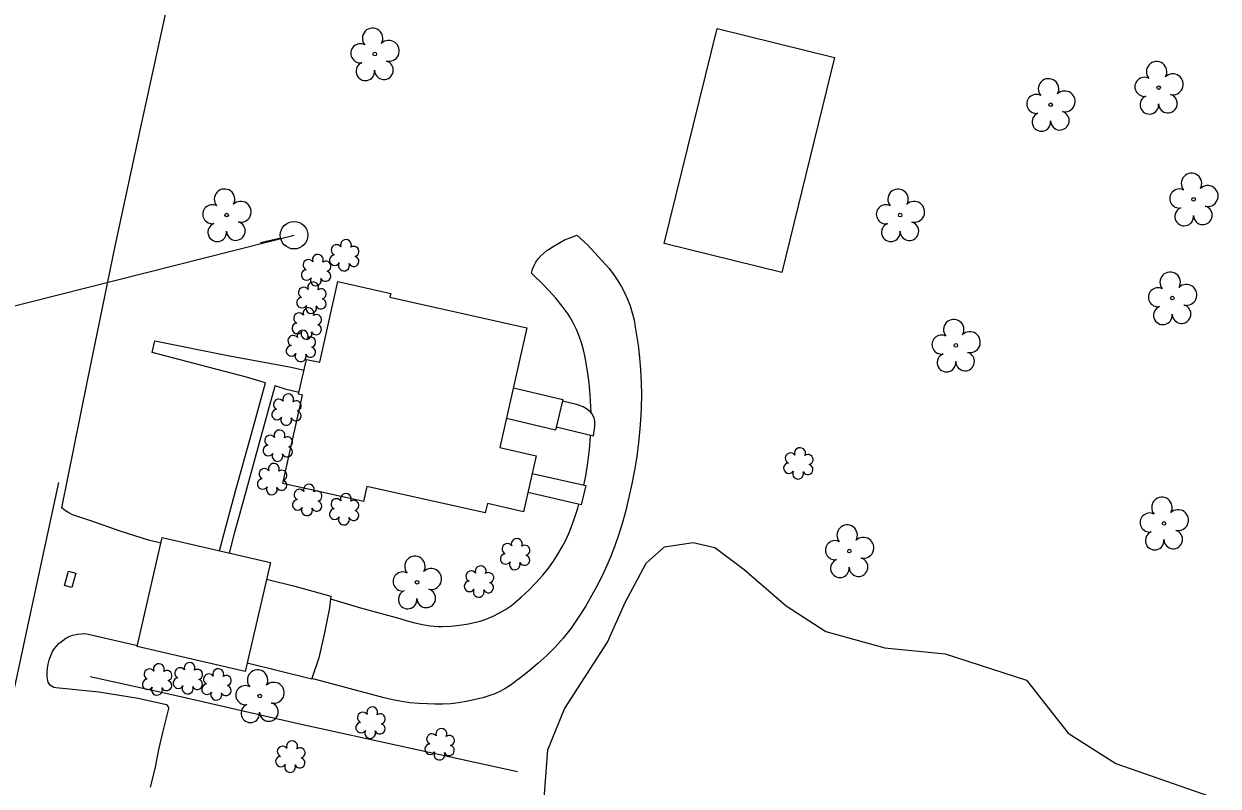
# Model space of a CAD drawing. Extents: x 1611576 to 1617186, y 899279 to 905462.
# Drawn here: x 1616512.4 to 1616729.2, y 901014.9 to 901153.2 of the extents above; entities that cross this region are included whole.
import ezdxf

# ---------------------------------------------------------------- set-up
doc = ezdxf.new("R2010")
doc.units = 0
for name, color, linetype in [('Default', 7, 'Continuous'), ('Exist Building', 7, 'Continuous'), ('Exist Building Metal Canopy', 7, 'Continuous'), ('Exist Other Culture Area Outline', 7, 'Continuous'), ('Exist Other Culture Fence Line', 7, 'Continuous'), ('Exist Roads EOP', 7, 'Continuous'), ('Exist Roads EOP Other', 7, 'Continuous'), ('Exist Roads EOT', 7, 'Continuous'), ('Exist Roads Soil', 7, 'Continuous'), ('Exist Structure Minor Drop Inlet', 7, 'Continuous'), ('Exist Vegetation Shrub CELL', 7, 'Continuous'), ('Exist Vegetation Tree CELL', 7, 'Continuous'), ('Exist Vegetation Woods Line', 7, 'Continuous'), ('Prop OH Pow Lines', 7, 'Continuous')]:
    doc.layers.add(name, color=color, linetype=linetype)

msp = doc.modelspace()

# ---------------------------------------------------------------- linework, layer by layer
at = {"layer": 'Default'}
msp.add_line((1616559.04, 901114.34), (1616555.38, 901113.51), dxfattribs=at)
msp.add_circle((1616561.47, 901114.9), 2.5, dxfattribs=at)
at = {"layer": 'Exist Building'}
for points in [[(1616628.68, 901113.39), (1616638.27, 901152.39), (1616659.6, 901147.15), (1616650.01, 901108.15)], [(1616603.72, 901098.1), (1616598.85, 901076.36), (1616605.42, 901074.89), (1616603.14, 901064.73), (1616596.57, 901066.21), (1616596.19, 901064.49), (1616574.67, 901069.31), (1616574.06, 901066.58), (1616559.42, 901069.86), (1616563.02, 901085.9), (1616562.3, 901086.06), (1616563.71, 901092.37), (1616566.12, 901091.83), (1616569.41, 901106.5), (1616579.03, 901104.35), (1616578.87, 901103.67)]]:
    msp.add_lwpolyline(points, close=True, dxfattribs=at)
at = {"layer": 'Exist Building Metal Canopy'}
msp.add_lwpolyline([(1616537.54, 901060.03), (1616557.18, 901055.5), (1616552.62, 901035.75), (1616532.98, 901040.28)], close=True, dxfattribs=at)
at = {"layer": 'Exist Other Culture Area Outline'}
for points in [[(1616556.26, 901088.08), (1616552.83, 901089.13), (1616544.7, 901091.24), (1616535.73, 901093.64), (1616536.2, 901095.73), (1616549.45, 901093.07), (1616560.94, 901090.97), (1616563.28, 901090.43)], [(1616547.93, 901057.63), (1616548.95, 901061.47), (1616550.91, 901068.69), (1616553.74, 901078.87), (1616556.26, 901088.08)], [(1616549.74, 901057.22), (1616550.74, 901060.99), (1616552.7, 901068.2), (1616555.52, 901078.38), (1616558.03, 901087.54)], [(1616562.37, 901086.37), (1616560.02, 901086.92), (1616558.03, 901087.54)], [(1616601.28, 901087.19), (1616610.24, 901085.06), (1616608.93, 901079.54), (1616600.04, 901081.66)], [(1616609.06, 901080.1), (1616615.8, 901078.48), (1616616.05, 901080.2), (1616616.09, 901080.69), (1616616.06, 901081.19), (1616615.95, 901081.68), (1616615.76, 901082.14), (1616615.5, 901082.57), (1616615.17, 901082.95), (1616615.13, 901082.99), (1616614.55, 901083.39), (1616613.93, 901083.73), (1616613.28, 901083.99), (1616612.75, 901084.15), (1616610.18, 901084.81)], [(1616604.7, 901071.67), (1616614.41, 901069.45), (1616613.61, 901065.97), (1616603.92, 901068.19)]]:
    msp.add_lwpolyline(points, dxfattribs=at)
at = {"layer": 'Exist Other Culture Fence Line'}
msp.add_lwpolyline([(1616524.45, 901034.81), (1616540.38, 901031.29), (1616562.24, 901026.28), (1616602, 901017.55)], dxfattribs=at)
at = {"layer": 'Exist Roads EOP'}
for points in [[(1616574.25, 901322.14), (1616569.01, 901297.34), (1616561.91, 901264.45), (1616556.05, 901236.56), (1616549.5, 901207.53), (1616542.18, 901173.84), (1616533.69, 901135.03)], [(1616533.69, 901135.03), (1616528.92, 901112.91), (1616523.86, 901088.17), (1616519.28, 901065.44)]]:
    msp.add_lwpolyline(points, dxfattribs=at)
at = {"layer": 'Exist Roads EOP Other'}
for points in [[(1616537.31, 901059.03), (1616535.06, 901059.58), (1616529.92, 901061.2), (1616524.42, 901063.12), (1616522, 901063.89), (1616521.28, 901064.16), (1616520.6, 901064.5), (1616519.95, 901064.9), (1616519.35, 901065.38), (1616519.28, 901065.44)], [(1616556.47, 901052.46), (1616561.61, 901051.19), (1616568.16, 901049.41), (1616568.11, 901048.91), (1616567.91, 901047.25), (1616567, 901042.72), (1616565.94, 901038.21), (1616564.72, 901034.45), (1616564.68, 901034.35), (1616552.96, 901037.22)], [(1616535.42, 901014.74), (1616536.23, 901018.05), (1616536.94, 901021.58), (1616537.7, 901024.89), (1616538.3, 901027.33), (1616538.71, 901029), (1616538.67, 901029.31), (1616538.48, 901029.58), (1616538.29, 901029.67), (1616533.17, 901030.8), (1616526.06, 901031.97), (1616518.23, 901032.75), (1616517.88, 901032.82), (1616517.55, 901032.98), (1616517.27, 901033.2), (1616517.03, 901033.48), (1616516.86, 901033.8), (1616516.78, 901034.09), (1616516.67, 901034.83), (1616516.64, 901035.59), (1616516.69, 901036.34), (1616516.81, 901037.08), (1616517.02, 901037.8), (1616517.15, 901038.14), (1616517.35, 901038.76), (1616517.63, 901039.35), (1616517.97, 901039.9), (1616518.39, 901040.4), (1616518.86, 901040.85), (1616518.96, 901040.94), (1616519.48, 901041.38), (1616520.03, 901041.76), (1616520.64, 901042.07), (1616521.27, 901042.3), (1616521.93, 901042.46), (1616522.17, 901042.51), (1616522.82, 901042.59), (1616523.47, 901042.6), (1616524.12, 901042.52), (1616524.65, 901042.4), (1616533.02, 901040.47)]]:
    msp.add_lwpolyline(points, dxfattribs=at)
at = {"layer": 'Exist Roads EOT'}
msp.add_lwpolyline([(1616503.24, 900998.28), (1616507.89, 901019.64), (1616512.97, 901043.12), (1616518.77, 901070.05)], dxfattribs=at)
at = {"layer": 'Exist Roads Soil'}
for points in [[(1616615.4, 901082.69), (1616615.37, 901083.78), (1616615.24, 901085.94), (1616615.03, 901088.09), (1616614.74, 901090.23), (1616614.37, 901092.36), (1616614.29, 901092.79), (1616614.01, 901094.07), (1616613.65, 901095.34), (1616613.23, 901096.58), (1616612.72, 901097.79), (1616612.15, 901098.97), (1616611.51, 901100.11), (1616611.23, 901100.56), (1616610.12, 901102.03), (1616608.96, 901103.47), (1616607.74, 901104.85), (1616606.46, 901106.2), (1616605.13, 901107.49), (1616604.55, 901108.02), (1616604.75, 901108.71), (1616605.03, 901109.38), (1616605.37, 901110.02), (1616605.79, 901110.62), (1616606.26, 901111.17), (1616606.79, 901111.66), (1616607.37, 901112.1), (1616607.48, 901112.17), (1616608.48, 901112.86), (1616609.52, 901113.48), (1616610.59, 901114.03), (1616611.7, 901114.51), (1616612.81, 901114.9), (1616614.76, 901113.15), (1616618.59, 901108.92), (1616619.4, 901107.88), (1616620.15, 901106.8), (1616620.84, 901105.67), (1616621.45, 901104.5), (1616622, 901103.3), (1616622.47, 901102.07), (1616622.86, 901100.8), (1616623.18, 901099.52), (1616623.42, 901098.22), (1616623.91, 901094.92), (1616624.18, 901092.68), (1616624.37, 901090.44), (1616624.48, 901088.19), (1616624.52, 901085.93), (1616624.47, 901083.68), (1616624.4, 901082.27), (1616624.23, 901079.76), (1616623.99, 901077.26), (1616623.67, 901074.76), (1616623.27, 901072.28), (1616622.79, 901069.81), (1616622.24, 901067.36), (1616622.18, 901067.11), (1616621.68, 901064.94), (1616621.1, 901062.79), (1616620.44, 901060.65), (1616619.71, 901058.55), (1616618.9, 901056.47), (1616618.02, 901054.42), (1616617.72, 901053.76), (1616616.67, 901051.65), (1616615.55, 901049.58), (1616614.37, 901047.55), (1616613.11, 901045.56), (1616611.79, 901043.61), (1616610.33, 901041.75), (1616608.89, 901040.15), (1616607.34, 901038.65), (1616605.74, 901037.2), (1616604.09, 901035.81), (1616602.39, 901034.48), (1616601.77, 901034.01), (1616600.86, 901033.33), (1616599.91, 901032.71), (1616598.92, 901032.16), (1616597.89, 901031.68), (1616596.82, 901031.28), (1616595.74, 901030.95), (1616594.63, 901030.7), (1616594.1, 901030.6), (1616592.72, 901030.28), (1616591.32, 901030.04), (1616589.91, 901029.88), (1616588.49, 901029.79), (1616587.07, 901029.79), (1616585.67, 901029.86), (1616584.09, 901029.92), (1616582.51, 901030.06), (1616580.95, 901030.29), (1616579.39, 901030.59), (1616577.85, 901030.97), (1616564.72, 901034.45)], [(1616614.06, 901069.54), (1616614.42, 901071.21), (1616614.79, 901073.62), (1616615.07, 901076.03), (1616615.27, 901078.45), (1616615.28, 901078.61)], [(1616568.11, 901048.91), (1616573.54, 901047.25), (1616580.66, 901045.32), (1616582.01, 901044.89), (1616583.39, 901044.53), (1616584.78, 901044.24), (1616586.19, 901044.04), (1616587.61, 901043.91), (1616588.34, 901043.88), (1616589.94, 901043.97), (1616591.53, 901044.14), (1616593.12, 901044.4), (1616594.69, 901044.73), (1616595.23, 901044.86), (1616596.44, 901045.29), (1616597.62, 901045.79), (1616598.76, 901046.36), (1616599.87, 901047), (1616600.93, 901047.7), (1616601.39, 901048.04), (1616602.78, 901049.25), (1616604.11, 901050.51), (1616605.38, 901051.83), (1616606.6, 901053.2), (1616607.64, 901054.49), (1616608.55, 901055.73), (1616609.38, 901057.01), (1616610.15, 901058.33), (1616610.84, 901059.69), (1616611.47, 901061.09), (1616611.6, 901061.4), (1616612.31, 901063.37), (1616612.96, 901065.37), (1616613.16, 901066.07)]]:
    msp.add_lwpolyline(points, dxfattribs=at)
at = {"layer": 'Exist Structure Minor Drop Inlet'}
msp.add_lwpolyline([(1616519.8, 901051.31), (1616520.52, 901053.92), (1616521.85, 901053.55), (1616521.13, 901050.94)], close=True, dxfattribs=at)
at = {"layer": 'Exist Vegetation Shrub CELL'}
for p, q in [((1616570.66, 901111.08), (1616570.66, 901111.08)), ((1616565.55, 901108.39), (1616565.55, 901108.39)), ((1616564.71, 901103.38), (1616564.71, 901103.38)), ((1616563.86, 901098.7), (1616563.86, 901098.7)), ((1616562.8, 901094.62), (1616562.8, 901094.62)), ((1616560.18, 901083.06), (1616560.18, 901083.06)), ((1616558.59, 901076.52), (1616558.59, 901076.52)), ((1616653.09, 901073.31), (1616653.09, 901073.31)), ((1616557.57, 901070.46), (1616557.57, 901070.46)), ((1616563.94, 901066.69), (1616563.94, 901066.69)), ((1616570.65, 901064.99), (1616570.65, 901064.99)), ((1616601.67, 901056.84), (1616601.67, 901056.84)), ((1616595.12, 901051.87), (1616595.12, 901051.87)), ((1616536.71, 901034.11), (1616536.71, 901034.11)), ((1616542.28, 901034.32), (1616542.28, 901034.32)), ((1616547.49, 901033.21), (1616547.49, 901033.21)), ((1616575.43, 901026.25), (1616575.43, 901026.25)), ((1616587.98, 901022.33), (1616587.98, 901022.33)), ((1616560.87, 901020.09), (1616560.87, 901020.09))]:
    msp.add_line(p, q, dxfattribs=at)
for centre, radius, start, end in [((1616569.18, 901112.21), 0.968, 35.8908, 245.4216), ((1616570.89, 901113.12), 0.99, 334.8391, 200.4717), ((1616565.78, 901110.43), 0.99, 334.8391, 200.4717), ((1616568.86, 901110.37), 0.955, 95.1099, 327.9534), ((1616572.3, 901110.15), 0.937, 204.9913, 73.4601), ((1616572.33, 901111.95), 0.929, 284.4567, 126.0861), ((1616564.07, 901109.52), 0.968, 35.8908, 245.4216), ((1616567.22, 901109.26), 0.929, 284.4567, 126.0861), ((1616570.53, 901109.4), 0.984, 151.2797, 21.387), ((1616563.75, 901107.68), 0.955, 95.1099, 327.9534), ((1616565.42, 901106.7), 0.984, 151.2797, 21.387), ((1616567.19, 901107.46), 0.937, 204.9913, 73.4601), ((1616563.22, 901104.5), 0.968, 35.8908, 245.4216), ((1616564.94, 901105.42), 0.99, 334.8391, 200.4717), ((1616566.38, 901104.25), 0.929, 284.4567, 126.0861), ((1616562.91, 901102.67), 0.955, 95.1099, 327.9534), ((1616564.58, 901101.69), 0.984, 151.2797, 21.387), ((1616566.34, 901102.45), 0.937, 204.9913, 73.4601), ((1616562.37, 901099.82), 0.968, 35.8908, 245.4216), ((1616564.09, 901100.74), 0.99, 334.8391, 200.4717), ((1616565.53, 901099.57), 0.929, 284.4567, 126.0861), ((1616562.06, 901097.99), 0.955, 95.1099, 327.9534), ((1616565.49, 901097.77), 0.937, 204.9913, 73.4601), ((1616561.32, 901095.75), 0.968, 35.8908, 245.4216), ((1616563.03, 901096.66), 0.99, 334.8391, 200.4717), ((1616563.73, 901097.01), 0.984, 151.2797, 21.387), ((1616564.47, 901095.49), 0.929, 284.4567, 126.0861), ((1616561, 901093.92), 0.955, 95.1099, 327.9534), ((1616564.44, 901093.69), 0.937, 204.9913, 73.4601), ((1616562.67, 901092.94), 0.984, 151.2797, 21.387), ((1616558.7, 901084.19), 0.968, 35.8908, 245.4216), ((1616560.41, 901085.11), 0.99, 334.8391, 200.4717), ((1616561.85, 901083.93), 0.929, 284.4567, 126.0861), ((1616558.38, 901082.36), 0.955, 95.1099, 327.9534), ((1616561.81, 901082.14), 0.937, 204.9913, 73.4601), ((1616560.05, 901081.38), 0.984, 151.2797, 21.387), ((1616557.11, 901077.65), 0.968, 35.8908, 245.4216), ((1616558.82, 901078.56), 0.99, 334.8391, 200.4717), ((1616560.26, 901077.39), 0.929, 284.4567, 126.0861), ((1616556.79, 901075.82), 0.955, 95.1099, 327.9534), ((1616560.23, 901075.59), 0.937, 204.9913, 73.4601), ((1616653.32, 901075.35), 0.99, 334.8391, 200.4717), ((1616558.46, 901074.84), 0.984, 151.2797, 21.387), ((1616651.6, 901074.44), 0.968, 35.8908, 245.4216), ((1616654.76, 901074.18), 0.929, 284.4567, 126.0861), ((1616556.09, 901071.59), 0.968, 35.8908, 245.4216), ((1616557.8, 901072.5), 0.99, 334.8391, 200.4717), ((1616559.25, 901071.33), 0.929, 284.4567, 126.0861), ((1616651.29, 901072.61), 0.955, 95.1099, 327.9534), ((1616652.96, 901071.63), 0.984, 151.2797, 21.387), ((1616654.72, 901072.39), 0.937, 204.9913, 73.4601), ((1616555.77, 901069.76), 0.955, 95.1099, 327.9534), ((1616559.21, 901069.53), 0.937, 204.9913, 73.4601), ((1616564.16, 901068.73), 0.99, 334.8391, 200.4717), ((1616557.44, 901068.78), 0.984, 151.2797, 21.387), ((1616562.45, 901067.82), 0.968, 35.8908, 245.4216), ((1616565.61, 901067.56), 0.929, 284.4567, 126.0861), ((1616570.87, 901067.03), 0.99, 334.8391, 200.4717), ((1616562.14, 901065.98), 0.955, 95.1099, 327.9534), ((1616563.81, 901065), 0.984, 151.2797, 21.387), ((1616565.57, 901065.76), 0.937, 204.9913, 73.4601), ((1616569.16, 901066.12), 0.968, 35.8908, 245.4216), ((1616572.32, 901065.86), 0.929, 284.4567, 126.0861), ((1616568.85, 901064.29), 0.955, 95.1099, 327.9534), ((1616570.52, 901063.31), 0.984, 151.2797, 21.387), ((1616572.28, 901064.06), 0.937, 204.9913, 73.4601), ((1616600.19, 901057.97), 0.968, 35.8908, 245.4216), ((1616601.9, 901058.88), 0.99, 334.8391, 200.4717), ((1616599.87, 901056.14), 0.955, 95.1099, 327.9534), ((1616603.31, 901055.92), 0.937, 204.9913, 73.4601), ((1616603.34, 901057.71), 0.929, 284.4567, 126.0861), ((1616595.35, 901053.91), 0.99, 334.8391, 200.4717), ((1616601.54, 901055.16), 0.984, 151.2797, 21.387), ((1616593.63, 901053), 0.968, 35.8908, 245.4216), ((1616596.79, 901052.74), 0.929, 284.4567, 126.0861), ((1616593.32, 901051.17), 0.955, 95.1099, 327.9534), ((1616594.99, 901050.19), 0.984, 151.2797, 21.387), ((1616596.75, 901050.95), 0.937, 204.9913, 73.4601), ((1616536.93, 901036.15), 0.99, 334.8391, 200.4717), ((1616542.5, 901036.36), 0.99, 334.8391, 200.4717), ((1616535.22, 901035.24), 0.968, 35.8908, 245.4216), ((1616538.38, 901034.98), 0.929, 284.4567, 126.0861), ((1616540.79, 901035.45), 0.968, 35.8908, 245.4216), ((1616543.95, 901035.19), 0.929, 284.4567, 126.0861), ((1616546, 901034.34), 0.968, 35.8908, 245.4216), ((1616547.71, 901035.25), 0.99, 334.8391, 200.4717), ((1616549.16, 901034.08), 0.929, 284.4567, 126.0861), ((1616534.91, 901033.4), 0.955, 95.1099, 327.9534), ((1616536.58, 901032.43), 0.984, 151.2797, 21.387), ((1616538.34, 901033.18), 0.937, 204.9913, 73.4601), ((1616540.48, 901033.62), 0.955, 95.1099, 327.9534), ((1616542.15, 901032.64), 0.984, 151.2797, 21.387), ((1616543.91, 901033.4), 0.937, 204.9913, 73.4601), ((1616545.68, 901032.5), 0.955, 95.1099, 327.9534), ((1616549.12, 901032.28), 0.937, 204.9913, 73.4601), ((1616547.36, 901031.52), 0.984, 151.2797, 21.387), ((1616575.66, 901028.3), 0.99, 334.8391, 200.4717), ((1616573.63, 901025.55), 0.955, 95.1099, 327.9534), ((1616573.94, 901027.38), 0.968, 35.8908, 245.4216), ((1616577.1, 901027.12), 0.929, 284.4567, 126.0861), ((1616575.3, 901024.57), 0.984, 151.2797, 21.387), ((1616577.06, 901025.33), 0.937, 204.9913, 73.4601), ((1616586.5, 901023.46), 0.968, 35.8908, 245.4216), ((1616588.21, 901024.37), 0.99, 334.8391, 200.4717), ((1616589.65, 901023.2), 0.929, 284.4567, 126.0861), ((1616559.39, 901021.21), 0.968, 35.8908, 245.4216), ((1616561.1, 901022.13), 0.99, 334.8391, 200.4717), ((1616586.18, 901021.63), 0.955, 95.1099, 327.9534), ((1616589.62, 901021.4), 0.937, 204.9913, 73.4601), ((1616559.07, 901019.38), 0.955, 95.1099, 327.9534), ((1616562.51, 901019.16), 0.937, 204.9913, 73.4601), ((1616562.55, 901020.96), 0.929, 284.4567, 126.0861), ((1616587.85, 901020.65), 0.984, 151.2797, 21.387), ((1616560.74, 901018.4), 0.984, 151.2797, 21.387)]:
    msp.add_arc(centre, radius, start, end, dxfattribs=at)
at = {"layer": 'Exist Vegetation Tree CELL'}
for p, q in [((1616576.12, 901147.76), (1616576.12, 901147.76)), ((1616718.43, 901141.68), (1616718.43, 901141.68)), ((1616698.82, 901138.58), (1616698.82, 901138.58)), ((1616724.76, 901121.41), (1616724.76, 901121.41)), ((1616549.23, 901118.56), (1616549.23, 901118.56)), ((1616671.49, 901118.55), (1616671.49, 901118.55)), ((1616720.89, 901103.49), (1616720.89, 901103.49)), ((1616681.6, 901094.9), (1616681.6, 901094.9)), ((1616719.39, 901062.6), (1616719.39, 901062.6)), ((1616662.26, 901057.58), (1616662.26, 901057.58)), ((1616583.8, 901051.91), (1616583.8, 901051.91)), ((1616555.24, 901031.28), (1616555.24, 901031.28))]:
    msp.add_line(p, q, dxfattribs=at)
for centre in [(1616576.12, 901147.76), (1616718.43, 901141.68), (1616698.82, 901138.58), (1616724.76, 901121.41), (1616549.23, 901118.56), (1616671.49, 901118.55), (1616720.89, 901103.49), (1616681.6, 901094.9), (1616719.39, 901062.6), (1616662.26, 901057.58), (1616583.8, 901051.91), (1616555.24, 901031.28)]:
    msp.add_circle(centre, 0.326, dxfattribs=at)
for centre, radius, start, end in [((1616575.73, 901150.63), 1.86, 330.1651, 219.7134), ((1616578.67, 901148.35), 1.9, 257.1011, 134.1999), ((1616573.51, 901147.91), 1.73, 62.6636, 279.3457), ((1616574.41, 901144.64), 1.69, 111.5671, 6.231), ((1616577.79, 901144.86), 1.7, 181.2822, 74.56), ((1616718.05, 901144.55), 1.86, 330.1651, 219.7134), ((1616715.83, 901141.83), 1.73, 62.6636, 279.3457), ((1616720.98, 901142.27), 1.9, 257.1011, 134.1999), ((1616698.43, 901141.45), 1.86, 330.1651, 219.7134), ((1616696.21, 901138.73), 1.73, 62.6636, 279.3457), ((1616701.37, 901139.17), 1.9, 257.1011, 134.1999), ((1616716.73, 901138.56), 1.69, 111.5671, 6.231), ((1616720.1, 901138.78), 1.7, 181.2822, 74.56), ((1616697.12, 901135.46), 1.69, 111.5671, 6.231), ((1616700.49, 901135.68), 1.7, 181.2822, 74.56), ((1616724.38, 901124.28), 1.86, 330.1651, 219.7134), ((1616727.31, 901122), 1.9, 257.1011, 134.1999), ((1616548.85, 901121.43), 1.86, 330.1651, 219.7134), ((1616671.11, 901121.42), 1.86, 330.1651, 219.7134), ((1616722.16, 901121.56), 1.73, 62.6636, 279.3457), ((1616546.63, 901118.71), 1.73, 62.6636, 279.3457), ((1616551.78, 901119.14), 1.9, 257.1011, 134.1999), ((1616668.89, 901118.7), 1.73, 62.6636, 279.3457), ((1616674.04, 901119.14), 1.9, 257.1011, 134.1999), ((1616723.06, 901118.29), 1.69, 111.5671, 6.231), ((1616726.44, 901118.51), 1.7, 181.2822, 74.56), ((1616547.53, 901115.43), 1.69, 111.5671, 6.231), ((1616550.91, 901115.66), 1.7, 181.2822, 74.56), ((1616669.79, 901115.43), 1.69, 111.5671, 6.231), ((1616673.17, 901115.65), 1.7, 181.2822, 74.56), ((1616720.51, 901106.36), 1.86, 330.1651, 219.7134), ((1616718.29, 901103.64), 1.73, 62.6636, 279.3457), ((1616723.44, 901104.07), 1.9, 257.1011, 134.1999), ((1616722.57, 901100.59), 1.7, 181.2822, 74.56), ((1616719.19, 901100.36), 1.69, 111.5671, 6.231), ((1616681.22, 901097.77), 1.86, 330.1651, 219.7134), ((1616679, 901095.05), 1.73, 62.6636, 279.3457), ((1616684.15, 901095.49), 1.9, 257.1011, 134.1999), ((1616683.28, 901092), 1.7, 181.2822, 74.56), ((1616679.9, 901091.78), 1.69, 111.5671, 6.231), ((1616719.01, 901065.48), 1.86, 330.1651, 219.7134), ((1616716.78, 901062.76), 1.73, 62.6636, 279.3457), ((1616721.94, 901063.19), 1.9, 257.1011, 134.1999), ((1616661.87, 901060.46), 1.86, 330.1651, 219.7134), ((1616717.69, 901059.48), 1.69, 111.5671, 6.231), ((1616721.06, 901059.7), 1.7, 181.2822, 74.56), ((1616659.65, 901057.74), 1.73, 62.6636, 279.3457), ((1616664.81, 901058.17), 1.9, 257.1011, 134.1999), ((1616583.41, 901054.78), 1.86, 330.1651, 219.7134), ((1616660.55, 901054.46), 1.69, 111.5671, 6.231), ((1616663.93, 901054.68), 1.7, 181.2822, 74.56), ((1616581.19, 901052.06), 1.73, 62.6636, 279.3457), ((1616586.35, 901052.5), 1.9, 257.1011, 134.1999), ((1616582.09, 901048.79), 1.69, 111.5671, 6.231), ((1616585.47, 901049.01), 1.7, 181.2822, 74.56), ((1616554.85, 901034.15), 1.86, 330.1651, 219.7134), ((1616552.63, 901031.43), 1.73, 62.6636, 279.3457), ((1616557.79, 901031.86), 1.9, 257.1011, 134.1999), ((1616553.53, 901028.15), 1.69, 111.5671, 6.231), ((1616556.91, 901028.38), 1.7, 181.2822, 74.56)]:
    msp.add_arc(centre, radius, start, end, dxfattribs=at)
at = {"layer": 'Exist Vegetation Woods Line'}
msp.add_lwpolyline([(1616606.87, 901012.68), (1616607.56, 901021.52), (1616610.57, 901028.93), (1616618.38, 901041.02), (1616621.6, 901048.23), (1616625.37, 901055.39), (1616628.7, 901058.32), (1616633.92, 901059.14), (1616637.84, 901058.22), (1616643.18, 901054.25), (1616650.83, 901047.62), (1616658, 901042.97), (1616668.7, 901040.02), (1616679.67, 901038.96), (1616694.41, 901034.17), (1616701.98, 901024.53), (1616710.64, 901019.01), (1616728.83, 901012.68)], dxfattribs=at)
at = {"layer": 'Prop OH Pow Lines'}
msp.add_line((1616466.6, 901090.95), (1616561.47, 901114.9), dxfattribs=at)

doc.saveas('drawing.dxf')
